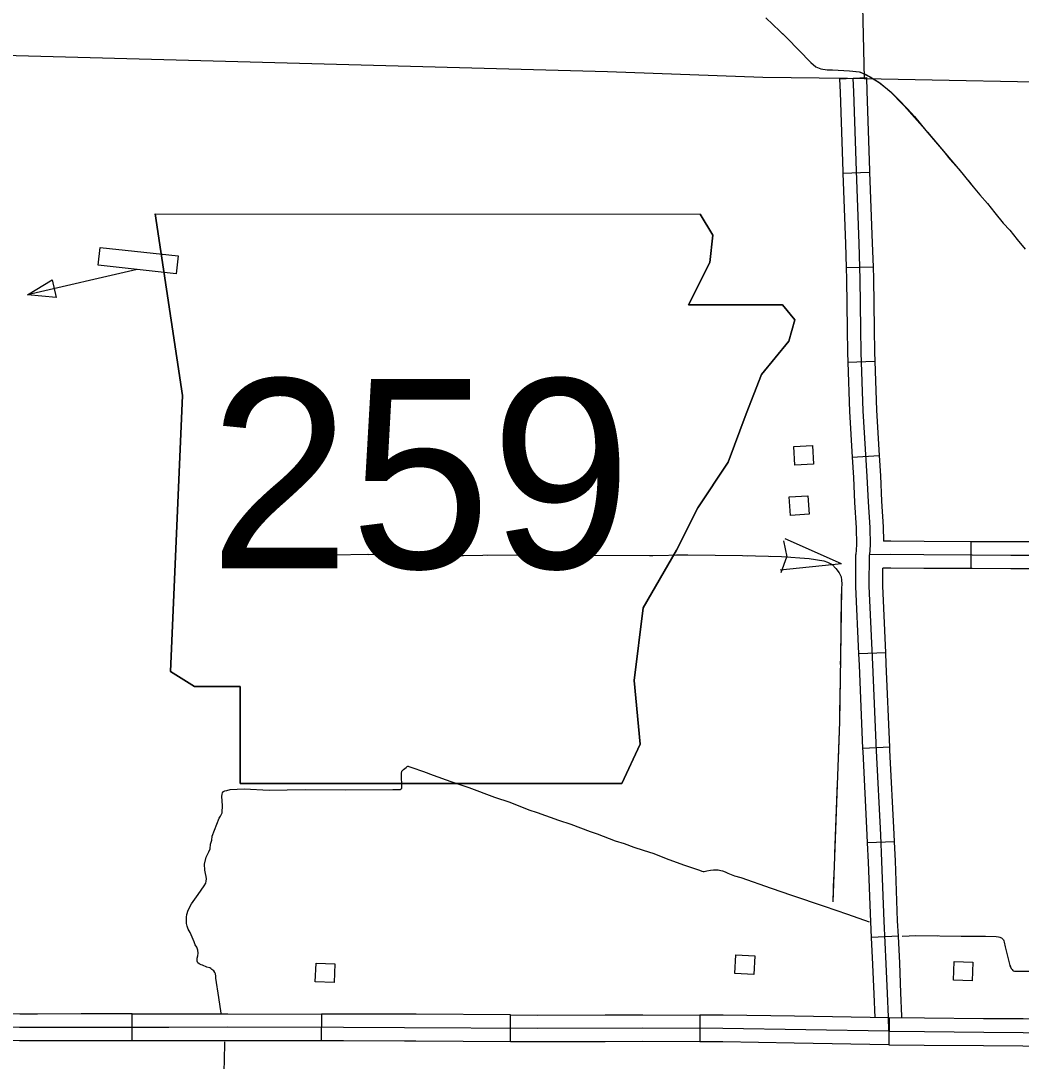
# Model space of a CAD drawing. Extents: x 1084508 to 1142749, y 1057638 to 1093403.
# Drawn here: x 1121021 to 1122774, y 1075966 to 1077789 of the extents above; entities that cross this region are included whole.
import ezdxf

# ---------------------------------------------------------------- set-up
doc = ezdxf.new("R2010")
doc.units = 0
for name, color, linetype in [('Level 2', 7, 'Continuous'), ('Level 21', 7, 'Continuous'), ('Level 31', 7, 'Continuous'), ('Level 32', 7, 'Continuous'), ('Level 35', 7, 'Continuous'), ('Level 43', 7, 'Continuous'), ('Level 5', 7, 'Continuous'), ('Level 56', 7, 'Continuous')]:
    doc.layers.add(name, color=color, linetype=linetype)

msp = doc.modelspace()

# ---------------------------------------------------------------- linework, layer by layer
at = {"layer": 'Level 2'}
msp.add_lwpolyline([(1120882.5, 1077732.1), (1122049, 1077700.4), (1122321.1, 1077690.6), (1122469.3, 1077689), (1122498.5, 1077688.4), (1124168.9, 1077655.4), (1124186.2, 1077655.1), (1124560.5, 1077649), (1124861.2, 1077642.6), (1124988.9, 1077639.1)], dxfattribs=at)
at = {"layer": 'Level 21'}
for p, q in [((1121256.4, 1077451.1), (1121304.2, 1077132.5)), ((1121304.2, 1077132.5), (1121256.4, 1077451.1)), ((1122233.5, 1077413.9), (1122211.5, 1077450.6)), ((1122211.5, 1077450.6), (1122233.5, 1077413.9)), ((1122228.2, 1077366.1), (1122233.5, 1077413.9)), ((1122233.5, 1077413.9), (1122228.2, 1077366.1)), ((1122191, 1077291.8), (1122228.2, 1077366.1)), ((1122228.2, 1077366.1), (1122191, 1077291.8)), ((1122355.6, 1077291.8), (1122191, 1077291.8)), ((1122191, 1077291.8), (1122355.6, 1077291.8)), ((1122376.9, 1077265.2), (1122355.6, 1077291.8)), ((1122355.6, 1077291.8), (1122376.9, 1077265.2)), ((1122366.3, 1077228.1), (1122376.9, 1077265.2)), ((1122376.9, 1077265.2), (1122366.3, 1077228.1)), ((1122318.5, 1077169.6), (1122366.3, 1077228.1)), ((1122366.3, 1077228.1), (1122318.5, 1077169.6)), ((1122291.9, 1077100.6), (1122318.5, 1077169.6)), ((1122318.5, 1077169.6), (1122291.9, 1077100.6)), ((1121304.2, 1077132.5), (1121283, 1076649.2)), ((1121283, 1076649.2), (1121304.2, 1077132.5)), ((1122260.1, 1077015.7), (1122291.9, 1077100.6)), ((1122291.9, 1077100.6), (1122260.1, 1077015.7)), ((1122207, 1076936), (1122260.1, 1077015.7)), ((1122260.1, 1077015.7), (1122207, 1076936)), ((1122169.8, 1076861.7), (1122207, 1076936)), ((1122207, 1076936), (1122169.8, 1076861.7)), ((1122111.4, 1076760.8), (1122169.8, 1076861.7)), ((1122169.8, 1076861.7), (1122111.4, 1076760.8)), ((1122095.4, 1076633.3), (1122111.4, 1076760.8)), ((1122111.4, 1076760.8), (1122095.4, 1076633.3)), ((1121283, 1076649.2), (1121325.5, 1076622.7)), ((1121325.5, 1076622.7), (1121283, 1076649.2)), ((1121325.5, 1076622.7), (1121405.1, 1076622.7)), ((1121405.1, 1076622.7), (1121325.5, 1076622.7)), ((1121405.1, 1076622.7), (1121405.1, 1076452.8)), ((1121405.1, 1076452.8), (1121405.1, 1076622.7)), ((1122106.1, 1076521.8), (1122095.4, 1076633.3)), ((1122095.4, 1076633.3), (1122106.1, 1076521.8)), ((1122074.2, 1076452.8), (1122106.1, 1076521.8)), ((1122106.1, 1076521.8), (1122074.2, 1076452.8)), ((1121405.1, 1076452.8), (1122074.2, 1076452.8)), ((1122074.2, 1076452.8), (1121405.1, 1076452.8))]:
    msp.add_line(p, q, dxfattribs=at)
msp.add_lwpolyline([(1121256.4, 1077451.1), (1122211.5, 1077450.6)], dxfattribs=at)
msp.add_lwpolyline([(1121256.4, 1077451.1), (1122211.5, 1077450.6)], dxfattribs=at)
at = {"layer": 'Level 31'}
for p, q in [((1121216.1, 1076002), (1121216.1, 1076049.1)), ((1121381.8, 1076049.2), (1121381.8, 1076049.2)), ((1121547.6, 1076048.8), (1121547.5, 1076001.7)), ((1121878.9, 1076000.3), (1121879.2, 1076047.3)), ((1121879.2, 1076047.3), (1121879.2, 1076047.3)), ((1122210.6, 1076047.2), (1122210.4, 1076000.1)), ((1122542.1, 1076042.3), (1122541.6, 1075995.2))]:
    msp.add_line(p, q, dxfattribs=at)
for points in [[(1121050.3, 1076048.9), (1121019.1, 1076048.8), (1120979.3, 1076049.7), (1120913, 1076048.6), (1120904.7, 1076048.7)], [(1121216.1, 1076049.1), (1121126.5, 1076049.1), (1121050.3, 1076048.9)], [(1121216.1, 1076049.1), (1121280.2, 1076049.1), (1121381.8, 1076049.2)], [(1121381.8, 1076049.2), (1121383.9, 1076049.2), (1121547.6, 1076048.8)], [(1121713.4, 1076048.4), (1121693.6, 1076048.5), (1121586.4, 1076048.7), (1121547.6, 1076048.8)], [(1121879.2, 1076047.3), (1121713.4, 1076048.4)], [(1121879.2, 1076047.3), (1121926.4, 1076047), (1122044.7, 1076047.4)], [(1122044.7, 1076047.4), (1122110.7, 1076047.6), (1122210.6, 1076047.2)], [(1122376.6, 1076045), (1122251.5, 1076047), (1122210.6, 1076047.2)], [(1122542.1, 1076042.3), (1122376.6, 1076045)], [(1122707.8, 1076040.7), (1122604.2, 1076041.6), (1122542.1, 1076042.3)], [(1122873.4, 1076038.6), (1122777.2, 1076040.3), (1122708.2, 1076040.7), (1122707.8, 1076040.7)], [(1122541.9, 1076018.7), (1122251.2, 1076023.5), (1122110.7, 1076024.1), (1121926.4, 1076023.5), (1121693.5, 1076025), (1121586.4, 1076025.2), (1121383.8, 1076025.6), (1121280.3, 1076025.5), (1121126.5, 1076025.5), (1121018.9, 1076025.3), (1120979.2, 1076026.2), (1120913.1, 1076025.1), (1120866.5, 1076025.5)], [(1121050.4, 1076001.8), (1121018.6, 1076001.7), (1120979.1, 1076002.6), (1120913.2, 1076001.6), (1120907.2, 1076001.6)], [(1121216.1, 1076002), (1121126.6, 1076002), (1121050.4, 1076001.8)], [(1121381.9, 1076002.1), (1121280.3, 1076002), (1121216.1, 1076002)], [(1121547.5, 1076001.7), (1121383.8, 1076002.1), (1121381.9, 1076002.1)], [(1121713.1, 1076001.3), (1121693.4, 1076001.4), (1121586.3, 1076001.7), (1121547.5, 1076001.7)], [(1121878.9, 1076000.3), (1121713.1, 1076001.3)], [(1122541.9, 1076018.7), (1122604, 1076018.1), (1122708, 1076017.2), (1122776.9, 1076016.8), (1122873.1, 1076015), (1122988.8, 1076014.7), (1123084.2, 1076014.6), (1123179.6, 1076015), (1123266.1, 1076014.6), (1123374.3, 1076014.5)], [(1122044.8, 1076000.3), (1121926.3, 1076000), (1121878.9, 1076000.3)], [(1122210.4, 1076000.1), (1122110.7, 1076000.5), (1122044.8, 1076000.3)], [(1122375.8, 1075997.9), (1122251, 1076000), (1122210.4, 1076000.1)], [(1122541.6, 1075995.2), (1122375.8, 1075997.9)], [(1122541.6, 1075995.2), (1122603.8, 1075994.5), (1122707.4, 1075993.7)], [(1122707.4, 1075993.7), (1122707.8, 1075993.7), (1122776.6, 1075993.2), (1122872.9, 1075991.5), (1122873.3, 1075991.5)]]:
    msp.add_lwpolyline(points, dxfattribs=at)
at = {"layer": 'Level 32'}
for p, q in [((1122455.3, 1077687.7), (1122502.4, 1077689.9)), ((1122461.2, 1077522.3), (1122508.2, 1077524)), ((1122467, 1077356.8), (1122514.1, 1077358.3)), ((1122470, 1077191), (1122517, 1077192.7)), ((1122477.7, 1077024.9), (1122524.7, 1077027.7)), ((1122685.6, 1076876.6), (1122685.4, 1076829.6)), ((1122536.4, 1076682.1), (1122489.3, 1076679.9)), ((1122543.5, 1076516.4), (1122496.5, 1076514.4)), ((1122551.7, 1076350.9), (1122504.7, 1076348.9)), ((1122558.5, 1076185.5), (1122511.5, 1076183.2))]:
    msp.add_line(p, q, dxfattribs=at)
for points in [[(1122455.3, 1077687.7), (1122456.5, 1077664), (1122461, 1077525.6), (1122461.2, 1077522.3)], [(1122478.9, 1077688.8), (1122480, 1077665), (1122484.6, 1077526.4), (1122489.2, 1077399.1), (1122491.2, 1077336.7), (1122492.4, 1077249.3), (1122492.9, 1077208.4), (1122496.4, 1077106), (1122503.4, 1076990.6), (1122505.3, 1076946.6), (1122508.3, 1076901.7), (1122508.8, 1076871.2), (1122507.8, 1076853.8)], [(1122502.4, 1077689.9), (1122503.5, 1077665.9), (1122508.1, 1077527.2), (1122508.2, 1077524)], [(1122461.2, 1077522.3), (1122465.7, 1077398.3), (1122467, 1077356.8)], [(1122508.2, 1077524), (1122512.8, 1077399.9), (1122514.1, 1077358.3)], [(1122467, 1077356.8), (1122467.7, 1077336.2), (1122468.8, 1077248.9), (1122469.4, 1077207.9), (1122470, 1077191)], [(1122514.1, 1077358.3), (1122514.7, 1077337.2), (1122515.9, 1077249.6), (1122516.5, 1077209), (1122517, 1077192.7)], [(1122470, 1077191), (1122472.9, 1077104.9), (1122477.7, 1077024.9)], [(1122517, 1077192.7), (1122520, 1077107.1), (1122524.7, 1077027.7)], [(1122477.7, 1077024.9), (1122479.9, 1076989.3), (1122481.8, 1076945.3), (1122484.8, 1076900.8), (1122485.2, 1076871.7), (1122484.7, 1076862.2)], [(1122524.7, 1077027.7), (1122526.9, 1076991.8), (1122528.8, 1076947.9), (1122531.9, 1076902.7), (1122532.2, 1076877.5)], [(1122685.6, 1076876.6), (1122603.5, 1076876.9), (1122545.5, 1076877.6), (1122532.2, 1076877.5)], [(1122851.3, 1076876.1), (1122843.7, 1076876.1), (1122755.7, 1076876.2), (1122687.9, 1076876.6), (1122685.6, 1076876.6)], [(1122484.7, 1076862.2), (1122484.2, 1076854)], [(1123347.4, 1076863.2), (1123344.6, 1076861.1), (1123344.1, 1076860.8), (1123343.5, 1076860.5), (1123342.4, 1076860.2), (1123341.8, 1076860), (1123340.9, 1076859.8), (1123338.1, 1076859.4), (1123335.6, 1076859), (1123332.8, 1076858.8), (1123315.6, 1076857.7), (1123212.1, 1076856.6), (1123114, 1076854.5), (1123014, 1076853.9), (1122932.3, 1076853.1), (1122898.2, 1076852.6), (1122843.7, 1076852.6), (1122755.6, 1076852.7), (1122687.7, 1076853.1), (1122603.3, 1076853.4), (1122545.4, 1076854), (1122507.8, 1076853.8)], [(1122489.3, 1076679.9), (1122483.9, 1076798.1), (1122484.2, 1076846.7)], [(1122484.2, 1076846.7), (1122484.2, 1076854)], [(1122541.9, 1076018.7), (1122541.2, 1076044.1), (1122539.4, 1076084.8), (1122537.4, 1076136.7), (1122533.7, 1076211.4), (1122529.7, 1076316.2), (1122527.6, 1076363.2), (1122520.2, 1076510.1), (1122513.8, 1076661.4), (1122507.4, 1076798.6), (1122507.8, 1076853.8)], [(1122536.4, 1076682.1), (1122531, 1076799), (1122531.2, 1076830.4)], [(1122685.4, 1076829.6), (1122603.2, 1076829.9), (1122545.4, 1076830.5), (1122531.2, 1076830.4)], [(1122851.3, 1076829.1), (1122843.7, 1076829.1), (1122755.6, 1076829.1), (1122687.6, 1076829.5), (1122685.4, 1076829.6)], [(1122496.5, 1076514.4), (1122490.3, 1076660.4), (1122489.3, 1076679.9)], [(1122543.5, 1076516.4), (1122537.3, 1076662.5), (1122536.4, 1076682.1)], [(1122504.7, 1076348.9), (1122504.1, 1076362.1), (1122496.7, 1076509), (1122496.5, 1076514.4)], [(1122551.7, 1076350.9), (1122551.1, 1076364.3), (1122543.8, 1076511.2), (1122543.5, 1076516.4)], [(1122511.5, 1076183.2), (1122510.2, 1076210.3), (1122506.1, 1076315.2), (1122504.7, 1076348.9)], [(1122558.5, 1076185.5), (1122557.2, 1076212.4), (1122553.2, 1076317.2), (1122551.7, 1076350.9)], [(1122517.7, 1076042.7), (1122515.9, 1076083.8), (1122513.8, 1076135.7), (1122511.5, 1076183.2)], [(1122564.8, 1076042), (1122564.7, 1076044.9), (1122562.9, 1076085.8), (1122560.9, 1076137.8), (1122558.5, 1076185.5)]]:
    msp.add_lwpolyline(points, dxfattribs=at)
at = {"layer": 'Level 35'}
for points in [[(1121688.4, 1076473.4), (1121688.8, 1076474.4), (1121689.7, 1076475.4), (1121691.6, 1076477.4), (1121696.2, 1076481.2), (1121698, 1076482.7), (1121698.9, 1076483.2), (1121699.4, 1076483.2), (1121700.8, 1076482.8), (1121706.2, 1076481.1), (1121726.6, 1076474.1), (1121743.5, 1076467.5), (1121774.4, 1076456.4), (1121806, 1076445.7), (1121851.2, 1076429.1), (1121877.9, 1076420), (1121911.1, 1076406.8), (1121925.9, 1076402.1), (1121962.9, 1076388.6), (1121984.9, 1076381.4), (1122018.4, 1076368.8), (1122030.7, 1076364.4), (1122062.1, 1076352.5), (1122078.1, 1076347.8), (1122095, 1076341.2), (1122111.3, 1076335.8), (1122130.1, 1076330.2), (1122151.8, 1076321.4), (1122182.2, 1076310.1), (1122210.2, 1076300.9), (1122214.4, 1076299.1), (1122216.3, 1076298.8), (1122218, 1076298.7), (1122220.3, 1076299), (1122223.1, 1076299.8), (1122229.6, 1076301.1), (1122234.6, 1076301.8), (1122238.5, 1076301.7), (1122243, 1076301.3), (1122247.2, 1076300.7), (1122250.5, 1076299.8), (1122255.2, 1076298), (1122259.6, 1076296), (1122271.4, 1076290.9), (1122282.5, 1076287.9), (1122335.5, 1076269.5), (1122371.3, 1076257.4), (1122428.2, 1076238.1), (1122469.6, 1076223.7), (1122507.1, 1076210.5)], [(1121311.2, 1076207.6), (1121311.2, 1076212.8), (1121311.2, 1076218.7), (1121312.1, 1076223.2), (1121314.4, 1076231), (1121319.8, 1076241.8), (1121331.6, 1076258.6), (1121342.5, 1076273.4), (1121345, 1076278.2), (1121345.7, 1076281.6), (1121346.1, 1076285.7), (1121345.7, 1076290), (1121344.3, 1076295.4), (1121343.4, 1076300.9), (1121343, 1076311.5), (1121345.7, 1076323.6), (1121350.4, 1076332.9), (1121352.5, 1076338.1), (1121353.4, 1076346.3), (1121355.4, 1076353.8), (1121356.3, 1076360.6), (1121368.4, 1076392.3), (1121371.1, 1076395.7), (1121374, 1076401.2), (1121374, 1076403.2), (1121374, 1076406.4), (1121374.3, 1076410.5), (1121374.3, 1076414.4), (1121373.1, 1076430.2), (1121373.8, 1076434.3), (1121374.5, 1076436.6), (1121376.1, 1076438.6), (1121378.6, 1076439.8), (1121382.2, 1076440.9), (1121387.6, 1076442.1), (1121412.6, 1076443.4), (1121456.3, 1076441.1), (1121519.2, 1076442.1), (1121589.9, 1076441.8), (1121672.9, 1076442.1), (1121686.3, 1076442.3), (1121687, 1076443), (1121688.1, 1076443.9), (1121688.6, 1076444.3), (1121688.6, 1076446.4), (1121688.1, 1076468.6), (1121688.1, 1076471.2), (1121688.1, 1076472.3), (1121688.4, 1076473.4)], [(1121371.9, 1076050.6), (1121367.7, 1076077.7), (1121362.9, 1076112), (1121362.9, 1076115.4), (1121362, 1076119.1), (1121360.9, 1076121.8), (1121359.3, 1076124.5), (1121355.9, 1076127.2), (1121353.8, 1076128.8), (1121352.3, 1076129.9), (1121347, 1076131.3), (1121339.3, 1076134.7), (1121336.8, 1076135.2), (1121333.7, 1076136.8), (1121331.4, 1076138.8), (1121329.8, 1076141.7), (1121329.8, 1076143.8), (1121329.8, 1076146.7), (1121331.4, 1076150.6), (1121331.8, 1076155.8), (1121331.4, 1076160.8), (1121329.6, 1076166), (1121326.4, 1076170.3), (1121324.6, 1076175.3), (1121317.6, 1076191.7), (1121314.2, 1076197.4), (1121312.3, 1076202.8), (1121311.2, 1076207.6)], [(1121377.3, 1075951.2), (1121377.8, 1075966.5), (1121378.3, 1076000.4)]]:
    msp.add_lwpolyline(points, dxfattribs=at)
at = {"layer": 'Level 43'}
for p, q in [((1122357.5, 1076878.3), (1122362.8, 1076850.1)), ((1122458.6, 1076838.1), (1122360.2, 1076881.8)), ((1122353.4, 1076822.7), (1122362.8, 1076849.8)), ((1122458.6, 1076838.1), (1122351.5, 1076826.8))]:
    msp.add_line(p, q, dxfattribs=at)
for points in [[(1122326, 1077794.6), (1122363, 1077759.7), (1122405.1, 1077716.1), (1122414, 1077708.6), (1122422.9, 1077705.5), (1122433.9, 1077703.4), (1122442.8, 1077703.4), (1122472.6, 1077701.7), (1122489.7, 1077700), (1122500.1, 1077695.9), (1122509, 1077691.1), (1122513.8, 1077688.1)], [(1122346.8, 1077775.1), (1122363, 1077759.7), (1122405.1, 1077716.1), (1122414, 1077708.6), (1122422.9, 1077705.5), (1122433.9, 1077703.4), (1122442.8, 1077703.4), (1122443, 1077703.4)], [(1122484.3, 1077700.5), (1122489.7, 1077700), (1122500.1, 1077695.9), (1122509, 1077691.1), (1122513.8, 1077688.1)], [(1122492.3, 1077699.2), (1122502.5, 1077694.4), (1122512.5, 1077688.7), (1122524.6, 1077681.3), (1122535.8, 1077672.7), (1122545.8, 1077664.3), (1122558.1, 1077652), (1122574.6, 1077635.2), (1122586.9, 1077621.5), (1122606.8, 1077597.4), (1122623.3, 1077577.5), (1122637.8, 1077560.9), (1122648.5, 1077547), (1122664.5, 1077529.5), (1122676.8, 1077514.5), (1122689.6, 1077498.2), (1122701.4, 1077484.3), (1122714.8, 1077469.4), (1122727.6, 1077452.9), (1122742, 1077435), (1122753.6, 1077422.4), (1122766.9, 1077405.9), (1122780.6, 1077389.4)], [(1122492.3, 1077699.2), (1122502.5, 1077694.4), (1122512.5, 1077688.7), (1122524.6, 1077681.3), (1122535.8, 1077672.7), (1122544.3, 1077665.5)], [(1122513.8, 1077688.1), (1122526.1, 1077680.5), (1122543.2, 1077666.8), (1122568.9, 1077640.4), (1122609.6, 1077594.5), (1122672.6, 1077519.5)], [(1122573.6, 1077636.2), (1122574.6, 1077635.2), (1122586.9, 1077621.5), (1122606.8, 1077597.4), (1122623.3, 1077577.5), (1122637.8, 1077560.9), (1122648.5, 1077547), (1122653.7, 1077541.3)], [(1122680.6, 1077509.8), (1122689.6, 1077498.2), (1122701.4, 1077484.3), (1122714.8, 1077469.4), (1122727.6, 1077452.9), (1122742, 1077435), (1122753.6, 1077422.4), (1122760.1, 1077414.3)], [(1121568.8, 1076853.3), (1121629, 1076854.5), (1121680.4, 1076852.9), (1121708.4, 1076851.8), (1121891, 1076853.3), (1122122.3, 1076852.5), (1122189.4, 1076853.7), (1122285.7, 1076852.2), (1122353.6, 1076850.6), (1122402.1, 1076847), (1122428.1, 1076842.9), (1122434.3, 1076840.8), (1122442.5, 1076836.7), (1122448.7, 1076829.9), (1122454.8, 1076822.3), (1122456.4, 1076818.6), (1122458.2, 1076815.3), (1122458.9, 1076809.1), (1122459.4, 1076802.9), (1122458.7, 1076794.7), (1122456.9, 1076674.2), (1122455.5, 1076560.9), (1122443.5, 1076245.8)], [(1121568.8, 1076853.3), (1121629, 1076854.5), (1121630.9, 1076854.4)], [(1121672.3, 1076853.2), (1121680.4, 1076852.9), (1121708.4, 1076851.8), (1121796.6, 1076852.5)], [(1121838, 1076852.9), (1121891, 1076853.3), (1121962.3, 1076853.1)], [(1122003.8, 1076852.9), (1122122.3, 1076852.5), (1122128.1, 1076852.6)], [(1122169.5, 1076853.3), (1122189.4, 1076853.7), (1122285.7, 1076852.2), (1122293.8, 1076852)], [(1122335.2, 1076851), (1122353.6, 1076850.6), (1122402.1, 1076847), (1122428.1, 1076842.9), (1122434.3, 1076840.8), (1122442.5, 1076836.7), (1122448.7, 1076829.9), (1122452.5, 1076825.2)], [(1122458.5, 1076785.5), (1122457.7, 1076723.4)], [(1122457.7, 1076723.4), (1122456.9, 1076674.2), (1122456.8, 1076661.2)], [(1122456.2, 1076619.8), (1122455.5, 1076560.9), (1122453, 1076495.5)], [(1122451.4, 1076454.1), (1122446.7, 1076329.9)], [(1122445.1, 1076288.5), (1122443.5, 1076245.8)], [(1122565, 1076185.3), (1122577.3, 1076185.8), (1122587.8, 1076186.4), (1122673.9, 1076185.5), (1122710.9, 1076185.3), (1122729.6, 1076184.8), (1122733.8, 1076184.1), (1122736.5, 1076183.4), (1122737.7, 1076183), (1122739.4, 1076182.2), (1122740.3, 1076181.4), (1122741.2, 1076180.4), (1122742.1, 1076179.5), (1122742.5, 1076178.8), (1122743.4, 1076177.1), (1122744, 1076174.8), (1122745.5, 1076166.9), (1122750.5, 1076148.2), (1122753.9, 1076134.1), (1122756.1, 1076128.5), (1122757.7, 1076126.9), (1122758.9, 1076125.4), (1122759.9, 1076124.7), (1122762.1, 1076123.8), (1123014.7, 1076124.1)], [(1122565, 1076185.3), (1122577.3, 1076185.8), (1122587.8, 1076186.4), (1122627.1, 1076186)], [(1122668.6, 1076185.6), (1122673.9, 1076185.5), (1122710.9, 1076185.3), (1122729.6, 1076184.8), (1122733.8, 1076184.1), (1122736.5, 1076183.4), (1122737.7, 1076183), (1122739.4, 1076182.2), (1122740.3, 1076181.4), (1122741.2, 1076180.4), (1122742.1, 1076179.5), (1122742.5, 1076178.8), (1122743.4, 1076177.1), (1122744, 1076174.8), (1122745.5, 1076166.9), (1122750.5, 1076148.2), (1122753.9, 1076134.1), (1122754.7, 1076132)]]:
    msp.add_lwpolyline(points, dxfattribs=at)
at = {"layer": 'Level 5'}
msp.add_lwpolyline([(1122480.1, 1078497.6), (1122498.5, 1077688.4)], dxfattribs=at)
at = {"layer": 'Level 56'}
for p, q in [((1121032.7, 1077309.2), (1121075.9, 1077335.6)), ((1121075.9, 1077335.6), (1121083.1, 1077304.5)), ((1121083.1, 1077304.5), (1121032.7, 1077309.2))]:
    msp.add_line(p, q, dxfattribs=at)
for points in [[(1121156.7, 1077361.2), (1121160.2, 1077392.4), (1121296.7, 1077377.4), (1121293.2, 1077346.2)], [(1122377.1, 1077010.9), (1122375.4, 1077043.5), (1122408.1, 1077045.2), (1122409.8, 1077012.6)], [(1122369.6, 1076922.4), (1122367.4, 1076955), (1122400, 1076957.2), (1122402.3, 1076924.6)], [(1122272.2, 1076120.2), (1122274, 1076152.8), (1122306.8, 1076151), (1122305, 1076118.4)], [(1121537, 1076105.3), (1121538.2, 1076138), (1121570.9, 1076136.8), (1121569.8, 1076104.2)], [(1122655, 1076108.1), (1122656, 1076140.8), (1122688.7, 1076139.8), (1122687.7, 1076107.1)]]:
    msp.add_lwpolyline(points, close=True, dxfattribs=at)
msp.add_lwpolyline([(1121225, 1077353.7), (1121032.7, 1077309.2)], dxfattribs=at)

# ---------------------------------------------------------------- texts
at = {"layer": 'Level 21'}
msp.add_text('259', height=331.46, dxfattribs=at).set_placement((1121351.3, 1076830.1))

doc.saveas('drawing.dxf')
